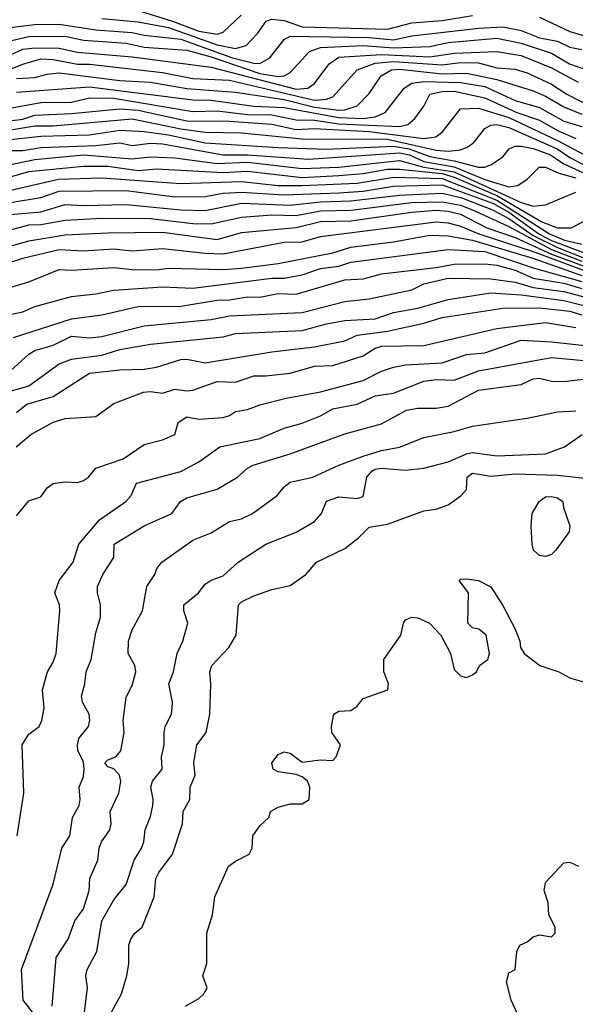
# Model space of a CAD drawing. Header units: metres. Extents: x -51132 to -49532, y -231222 to -229437.
# Tile 453 of 656: x -50017 to -49971, y -230537 to -230456. Entities that reach past the tile are written whole.
import ezdxf

# ---------------------------------------------------------------- set-up
doc = ezdxf.new("R2010")
doc.units = ezdxf.units.M
for name, color, linetype in [('CONTOUR_HALF', 8, 'Continuous'), ('CONTOUR_INDEX', 1, 'Continuous'), ('CONTOUR_INTER', 3, 'Continuous')]:
    doc.layers.add(name, color=color, linetype=linetype)

msp = doc.modelspace()

# ---------------------------------------------------------------- linework, layer by layer
at = {"layer": 'CONTOUR_HALF'}
for points, elevation in [([(-50007.08, -230454.875), (-50004.25, -230455.759), (-50002.08, -230456.589), (-50000.58, -230456.813), (-50000.08, -230456.656), (-49998.609, -230455.259)], 61.5), ([(-50018.58, -230456.387), (-50015.58, -230456.025), (-50013.58, -230456.009), (-50010.58, -230456.466), (-50007.58, -230456.679), (-50006.58, -230456.908), (-50003.58, -230457.231), (-49999.317, -230458.759), (-49997.58, -230459.215), (-49997.08, -230459.231), (-49996.243, -230458.759), (-49995.064, -230457.259), (-49994.58, -230456.977), (-49988.08, -230457.094), (-49986.08, -230457.297), (-49984.58, -230456.968), (-49979.08, -230456.33), (-49977.08, -230456.225), (-49975.58, -230456.534), (-49974.08, -230457.118), (-49972.58, -230457.388), (-49971.58, -230457.89), (-49970.58, -230458.089)], 62.5), ([(-50018.58, -230458.952), (-50016.58, -230458.059), (-50015.58, -230457.946), (-50013.58, -230457.983), (-50012.08, -230458.307), (-50007.58, -230458.694), (-50001.08, -230459.536), (-49994.08, -230461.343), (-49993.127, -230461.259), (-49992.58, -230460.893), (-49991.367, -230459.259), (-49990.58, -230458.728), (-49987.08, -230458.485), (-49983.08, -230458.678), (-49981.08, -230458.385), (-49977.58, -230458.244), (-49975.58, -230458.59), (-49973.08, -230459.588), (-49970.9, -230460.759)], 63.5), ([(-50017.08, -230460.463), (-50015.58, -230460.391), (-50014.58, -230460.109), (-50013.58, -230460.008), (-50008.58, -230460.637), (-50006.08, -230460.779), (-50003.08, -230461.28), (-49999.08, -230461.591), (-49995.08, -230462.208), (-49992.58, -230462.829), (-49990.58, -230463.065), (-49990.08, -230463.04), (-49989.08, -230462.719), (-49988.08, -230461.701), (-49987.088, -230460.259), (-49986.235, -230459.759), (-49985.58, -230459.714), (-49982.08, -230460.092), (-49980.08, -230460.044), (-49977.58, -230460.541), (-49974.58, -230461.491), (-49973.58, -230461.921), (-49972.08, -230462.809), (-49970.58, -230463.391)], 64.5), ([(-50018.08, -230462.982), (-50015.08, -230462.435), (-50012.58, -230462.411), (-50011.08, -230462.058), (-50009.08, -230462.091), (-50002.58, -230463.194), (-50000.58, -230463.129), (-49998.08, -230463.423), (-49996.08, -230463.46), (-49994.08, -230463.859), (-49992.58, -230463.899), (-49990.58, -230464.201), (-49985.58, -230464.407), (-49984.911, -230464.259), (-49984.336, -230463.759), (-49983.577, -230462.759), (-49983.084, -230461.759), (-49982.08, -230461.545), (-49981.08, -230461.524), (-49978.58, -230462.063), (-49975.933, -230463.259), (-49974.08, -230463.905), (-49972.58, -230464.752), (-49971.08, -230465.41)], 65.5), ([(-50019.08, -230464.933), (-50015.58, -230464.373), (-50014.08, -230464.358), (-50007.58, -230463.798), (-50003.58, -230464.609), (-50001.58, -230464.889), (-49998.58, -230464.936), (-49993.58, -230465.439), (-49986.58, -230465.462), (-49982.58, -230466.365), (-49981.58, -230466.441), (-49980.58, -230466.345), (-49980.08, -230466.148), (-49979.501, -230465.759), (-49978.58, -230464.591), (-49978.08, -230464.297), (-49977.58, -230464.242), (-49976.58, -230464.495), (-49972.618, -230466.259), (-49971.58, -230466.964), (-49969.08, -230468.248)], 66.5), ([(-50017.58, -230466.396), (-50016.58, -230466.384), (-50015.08, -230466.147), (-50010.58, -230465.979), (-50008.58, -230465.774), (-50007.58, -230465.988), (-50006.08, -230465.798), (-50005.08, -230465.84), (-50000.08, -230466.756), (-49998.08, -230466.735), (-49993.08, -230467.101), (-49985.58, -230466.591), (-49984.771, -230466.759), (-49983.58, -230467.301), (-49981.08, -230467.731), (-49978.58, -230468.787), (-49976.58, -230469.369), (-49975.858, -230469.259), (-49975.094, -230468.759), (-49974.094, -230467.759), (-49973.58, -230467.749), (-49972.485, -230468.259), (-49971.08, -230468.653)], 67.5), ([(-50019.58, -230469.125), (-50016.08, -230468.117), (-50011.58, -230467.69), (-50009.58, -230467.688), (-50007.08, -230468.028), (-50005.58, -230467.907), (-50000.08, -230468.2), (-49998.08, -230468.103), (-49993.58, -230468.604), (-49990.58, -230468.461), (-49988.58, -230468.271), (-49986.58, -230467.916), (-49985.58, -230467.914), (-49982.08, -230468.297), (-49981.08, -230468.576), (-49977.58, -230470.092), (-49973.891, -230472.259), (-49972.58, -230472.753), (-49971.457, -230472.759), (-49969.546, -230471.759)], 68.5), ([(-50017.58, -230470.678), (-50015.08, -230470.267), (-50013.58, -230469.746), (-50008.08, -230469.675), (-50004.08, -230470.192), (-50001.58, -230470.165), (-50000.08, -230469.909), (-49998.58, -230469.832), (-49995.08, -230470.05), (-49990.58, -230469.879), (-49988.58, -230469.749), (-49986.08, -230469.329), (-49982.08, -230469.213), (-49977.845, -230470.759), (-49976.58, -230471.476), (-49974.13, -230473.259), (-49973.08, -230473.791), (-49970.08, -230474.911)], 69.5), ([(-50017.58, -230472.915), (-50016.08, -230472.518), (-50015.08, -230472.477), (-50013.08, -230472.117), (-50010.08, -230471.97), (-50006.08, -230471.993), (-50002.58, -230472.39), (-50001.08, -230472.432), (-49998.58, -230471.868), (-49996.08, -230471.675), (-49994.08, -230471.747), (-49992.08, -230471.344), (-49989.58, -230471.297), (-49984.58, -230470.668), (-49982.08, -230470.615), (-49980.58, -230470.886), (-49979.581, -230471.259), (-49976.58, -230472.651), (-49973.08, -230474.524), (-49970.58, -230475.495)], 70.5), ([(-50018.08, -230475.747), (-50016.58, -230475.256), (-50013.58, -230474.54), (-50011.58, -230474.644), (-50009.08, -230474.472), (-50007.58, -230474.657), (-50005.08, -230474.46), (-50001.58, -230474.843), (-50000.08, -230474.886), (-49995.08, -230473.923), (-49993.58, -230473.892), (-49992.08, -230473.457), (-49982.58, -230472.249), (-49981.58, -230472.328), (-49980.58, -230472.613), (-49979.069, -230473.259), (-49974.58, -230474.686), (-49970.08, -230476.378)], 71.5), ([(-50018.58, -230480.082), (-50016.58, -230479.661), (-50015.58, -230479.222), (-50012.58, -230478.41), (-50010.58, -230478.189), (-50009.08, -230477.868), (-50005.08, -230477.591), (-50002.58, -230477.713), (-49996.08, -230476.9), (-49995.08, -230476.888), (-49993.58, -230476.613), (-49992.08, -230476.097), (-49990.58, -230475.908), (-49989.58, -230475.568), (-49981.58, -230474.533), (-49978.58, -230474.711), (-49974.58, -230476.041), (-49970.58, -230477.169)], 72.5), ([(-50017.58, -230484.499), (-50016.08, -230483.138), (-50015.58, -230482.828), (-50014.08, -230482.414), (-50012.58, -230481.662), (-50011.08, -230481.806), (-50010.08, -230481.7), (-50006.58, -230480.798), (-50001.08, -230480.292), (-49999.58, -230479.981), (-49993.58, -230479.726), (-49990.08, -230478.806), (-49988.08, -230478.585), (-49984.58, -230477.853), (-49983.58, -230477.366), (-49981.58, -230476.88), (-49978.08, -230476.943), (-49976.08, -230477.232), (-49974.58, -230477.671), (-49972.08, -230477.995), (-49970.08, -230478.513)], 73.5), ([(-50017.08, -230487.928), (-50016.253, -230487.259), (-50014.08, -230486.616), (-50011.08, -230484.692), (-50008.58, -230484.436), (-50006.58, -230484.379), (-50005.58, -230484.202), (-50003.58, -230483.567), (-50003.08, -230483.543), (-50001.58, -230483.843), (-49996.08, -230482.954), (-49992.58, -230482.535), (-49990.08, -230482.037), (-49989.08, -230481.585), (-49986.58, -230481.246), (-49983.58, -230480.598), (-49982.08, -230480.117), (-49977.08, -230479.353), (-49974.08, -230479.329), (-49971.58, -230479.604), (-49970.58, -230479.907)], 74.5), ([(-50017.08, -230496.446), (-50016.08, -230495.208), (-50015.08, -230494.877), (-50014.58, -230494.13), (-50014.08, -230493.792), (-50013.08, -230493.64), (-50012.08, -230493.688), (-50011.58, -230493.54), (-50011.182, -230493.259), (-50010.58, -230492.517), (-50008.305, -230491.759), (-50006.58, -230490.57), (-50005.08, -230490.198), (-50004.081, -230489.759), (-50003.784, -230488.759), (-50003.08, -230488.309), (-50002.08, -230488.487), (-50000.08, -230488.339), (-49999.58, -230488.194), (-49999.08, -230487.845), (-49998.08, -230487.69), (-49997.08, -230487.319), (-49994.896, -230486.759), (-49992.08, -230486.249), (-49988.58, -230485.321), (-49987.08, -230484.532), (-49986.08, -230484.208), (-49985.08, -230484.023), (-49982.08, -230483.865), (-49980.08, -230483.182), (-49978.58, -230483.025), (-49975.58, -230482.001), (-49973.08, -230482.118), (-49967.58, -230482.732)], 75.5), ([(-50015.779, -230537.259), (-50016.556, -230536.259), (-50016.685, -230533.759), (-50014.08, -230526.739), (-50013.36, -230523.759), (-50012.706, -230522.759), (-50012.482, -230521.259), (-50011.943, -230520.259), (-50011.854, -230519.759), (-50011.943, -230518.759), (-50011.58, -230517.88), (-50011.522, -230517.259), (-50011.58, -230516.66), (-50012.052, -230515.759), (-50012.088, -230515.259), (-50011.952, -230514.759), (-50011.181, -230513.759), (-50011.05, -230513.259), (-50011.125, -230512.759), (-50011.676, -230511.759), (-50011.743, -230511.259), (-50011.458, -230510.259), (-50011.36, -230509.259), (-50010.954, -230508.259), (-50010.58, -230506.061), (-50010.183, -230504.759), (-50010.175, -230503.759), (-50010.438, -230502.759), (-50010.418, -230502.259), (-50009.991, -230501.259), (-50009.08, -230499.852), (-50009.051, -230498.759), (-50006.579, -230497.259), (-50004.315, -230496.259), (-50003.596, -230495.259), (-50003.08, -230494.95), (-50000.58, -230494.236), (-49998.914, -230493.259), (-49998.08, -230492.507), (-49997.616, -230492.259), (-49994.58, -230491.335), (-49990.08, -230489.701), (-49987.08, -230488.863), (-49985.016, -230487.759), (-49984.08, -230487.588), (-49982.58, -230487.594), (-49981.58, -230487.426), (-49979.08, -230486.093), (-49975.58, -230485.647), (-49974.58, -230485.166), (-49974.08, -230485.119), (-49973.08, -230485.35), (-49972.08, -230485.381), (-49969.58, -230485.101)], 76.5), ([(-50011.497, -230537.259), (-50011.262, -230535.259), (-50011.393, -230534.259), (-50011.272, -230533.759), (-50010.494, -230532.259), (-50010.08, -230529.749), (-50009.08, -230528.031), (-50008.067, -230526.759), (-50007.401, -230524.759), (-50006.802, -230523.759), (-50006.616, -230523.259), (-50006.515, -230522.259), (-50006.08, -230521.174), (-50005.888, -230520.259), (-50005.852, -230519.759), (-50006.03, -230518.759), (-50005.894, -230518.259), (-50005.099, -230517.259), (-50005.167, -230516.259), (-50004.956, -230515.259), (-50004.95, -230514.259), (-50004.855, -230513.759), (-50004.336, -230512.759), (-50004.276, -230512.259), (-50004.256, -230511.759), (-50004.558, -230510.259), (-50004.166, -230509.259), (-50003.869, -230507.759), (-50003.403, -230506.759), (-50002.997, -230505.259), (-50003.314, -230504.259), (-50003.319, -230503.759), (-50002.128, -230502.759), (-50001.58, -230502.067), (-50001.08, -230501.717), (-50000.08, -230501.368), (-49998.864, -230500.259), (-49996.58, -230498.763), (-49994.08, -230497.793), (-49992.58, -230496.91), (-49992.014, -230496.259), (-49991.58, -230495.226), (-49990.58, -230494.869), (-49989.08, -230495), (-49988.58, -230494.858), (-49988.26, -230493.259), (-49987.859, -230492.759), (-49987.58, -230492.608), (-49987.08, -230492.527), (-49985.08, -230492.684), (-49983.58, -230492.515), (-49981.58, -230491.992), (-49980.08, -230491.331), (-49979.58, -230491.241), (-49977.58, -230491.516), (-49973.58, -230491.329), (-49972.014, -230490.759), (-49970.554, -230489.759)], 77.5), ([(-49974.1, -230495.259), (-49973.58, -230494.871), (-49973.08, -230494.841), (-49972.58, -230494.953), (-49972.154, -230495.259), (-49972.098, -230495.759), (-49971.561, -230497.259), (-49971.641, -230497.759), (-49972.72, -230499.259), (-49973.08, -230499.629), (-49973.58, -230499.778), (-49974.08, -230499.699), (-49974.571, -230499.259), (-49974.685, -230498.759), (-49974.759, -230497.259), (-49974.666, -230496.259), (-49974.1, -230495.259)], 78.5), ([(-50003.183, -230536.759), (-50002.08, -230536.12), (-50001.693, -230535.759), (-50001.405, -230535.259), (-50001.776, -230534.259), (-50001.437, -230533.259), (-50001.445, -230530.759), (-50000.965, -230529.259), (-50000.766, -230527.759), (-49999.645, -230525.259), (-49999.08, -230524.83), (-49997.945, -230524.259), (-49997.701, -230523.759), (-49997.659, -230522.759), (-49997.08, -230521.92), (-49996.346, -230521.259), (-49996.209, -230520.759), (-49995.58, -230520.391), (-49994.58, -230520.12), (-49993.58, -230520.127), (-49993.009, -230519.759), (-49992.952, -230518.759), (-49993.147, -230518.259), (-49993.58, -230517.903), (-49994.08, -230517.698), (-49995.58, -230517.482), (-49995.989, -230517.259), (-49996.077, -230516.759), (-49995.58, -230516.053), (-49995.08, -230515.837), (-49994.58, -230515.945), (-49993.58, -230516.697), (-49992.08, -230516.505), (-49991.08, -230516.567), (-49990.805, -230516.259), (-49990.444, -230515.259), (-49991.148, -230514.259), (-49991.179, -230513.759), (-49990.994, -230512.759), (-49990.58, -230512.491), (-49989.58, -230512.434), (-49989.08, -230512.081), (-49988.58, -230511.459), (-49986.549, -230510.759), (-49986.494, -230510.259), (-49986.862, -230509.259), (-49986.866, -230508.259), (-49985.473, -230506.259), (-49985.268, -230505.259), (-49985.08, -230504.996), (-49984.591, -230504.759), (-49984.08, -230504.82), (-49983.128, -230505.259), (-49982.191, -230506.259), (-49981.384, -230507.759), (-49981.08, -230509.081), (-49980.58, -230509.589), (-49980.08, -230509.724), (-49979.58, -230509.504), (-49979.265, -230509.259), (-49978.998, -230508.759), (-49978.309, -230508.259), (-49978.19, -230507.759), (-49978.47, -230506.259), (-49979.07, -230505.759), (-49979.58, -230505.661), (-49979.974, -230505.259), (-49979.907, -230502.759), (-49980.687, -230501.759), (-49980.58, -230501.643), (-49980.08, -230501.612), (-49979.08, -230501.761), (-49978.08, -230502.282), (-49977.08, -230503.804), (-49976.066, -230505.759), (-49975.686, -230506.759), (-49975.639, -230507.259), (-49975.341, -230507.759), (-49974.039, -230508.759), (-49972.487, -230509.259), (-49971.58, -230509.761), (-49970.08, -230510.2)], 78.5)]:
    msp.add_lwpolyline(points, dxfattribs=dict(at, elevation=elevation))
at = {"layer": 'CONTOUR_INDEX'}
for points, elevation in [([(-50017.08, -230461.608), (-50011.08, -230461.147), (-50002.58, -230462.234), (-50001.08, -230462.253), (-49997.58, -230462.749), (-49995.08, -230462.843), (-49990.58, -230463.691), (-49988.58, -230463.763), (-49987.58, -230463.627), (-49986.758, -230463.259), (-49985.208, -230461.259), (-49984.58, -230460.862), (-49983.58, -230460.721), (-49980.58, -230460.802), (-49978.58, -230461.135), (-49976.08, -230462.28), (-49974.08, -230462.863), (-49972.08, -230463.97), (-49970.58, -230464.423)], 65), ([(-50017.58, -230471.664), (-50015.08, -230471.423), (-50013.08, -230470.826), (-50011.58, -230470.914), (-50008.08, -230470.823), (-50003.58, -230471.269), (-50001.58, -230471.333), (-49998.58, -230470.737), (-49994.58, -230470.882), (-49992.08, -230470.622), (-49989.58, -230470.539), (-49985.58, -230470.054), (-49982.08, -230469.899), (-49980.55, -230470.259), (-49977.924, -230471.259), (-49976.58, -230471.987), (-49974.58, -230473.384), (-49972.58, -230474.383), (-49970.08, -230475.348)], 70), ([(-50017.133, -230490.759), (-50015.902, -230489.759), (-50014.08, -230488.728), (-50013.08, -230488.427), (-50010.58, -230488.259), (-50009.08, -230487.191), (-50006.653, -230486.259), (-50006.08, -230486.208), (-50005.08, -230486.349), (-50004.08, -230486.028), (-50003.08, -230486.167), (-50002.58, -230486.106), (-50000.58, -230485.381), (-49999.08, -230485.451), (-49997.58, -230484.912), (-49996.58, -230484.934), (-49994.58, -230484.707), (-49992.58, -230484.133), (-49991.08, -230484.082), (-49988.58, -230483.287), (-49987.58, -230482.647), (-49987.08, -230482.477), (-49983.58, -230482.438), (-49977.58, -230481.032), (-49973.58, -230480.536), (-49971.08, -230480.945)], 75)]:
    msp.add_lwpolyline(points, dxfattribs=dict(at, elevation=elevation))
at = {"layer": 'CONTOUR_INTER'}
for points, elevation in [([(-50010.08, -230455.543), (-50007.08, -230455.818), (-50004.58, -230456.267), (-50000.58, -230457.713), (-49999.08, -230458.013), (-49998.199, -230457.759), (-49997.263, -230456.759), (-49996.552, -230455.759), (-49996.08, -230455.578), (-49995.08, -230455.7), (-49993.58, -230456.224), (-49986.58, -230456.412), (-49984.58, -230455.893), (-49982.08, -230455.704), (-49979.58, -230455.297)], 62), ([(-49974.08, -230455.438), (-49971.58, -230456.616), (-49970.08, -230457.048)], 62), ([(-50018.08, -230457.479), (-50016.08, -230457.022), (-50013.08, -230456.981), (-50011.58, -230457.328), (-50008.08, -230457.562), (-50006.58, -230457.906), (-50003.08, -230458.145), (-50001.08, -230458.676), (-49997.08, -230460.048), (-49995.58, -230460.31), (-49995.069, -230460.259), (-49994.58, -230459.977), (-49992.981, -230458.259), (-49992.08, -230457.928), (-49988.58, -230457.744), (-49986.08, -230457.951), (-49983.08, -230457.826), (-49981.58, -230457.502), (-49977.58, -230457.149), (-49975.58, -230457.578), (-49973.08, -230458.378), (-49971.606, -230459.259), (-49970.08, -230459.79)], 63), ([(-50019.58, -230460.505), (-50016.58, -230459.295), (-50015.08, -230458.849), (-50014.08, -230458.896), (-50012.08, -230459.289), (-50011.08, -230459.303), (-50005.08, -230459.969), (-50002.58, -230460.459), (-49999.58, -230460.603), (-49992.58, -230462.259), (-49991.58, -230462.182), (-49991.08, -230461.968), (-49989.072, -230459.759), (-49987.58, -230459.208), (-49986.08, -230459.06), (-49982.08, -230459.351), (-49980.58, -230459.162), (-49979.08, -230459.19), (-49977.58, -230459.587), (-49976.08, -230459.715), (-49975.08, -230459.992), (-49973.08, -230460.932), (-49971.833, -230461.759), (-49969.58, -230462.908)], 64), ([(-50019.08, -230464.121), (-50016.58, -230463.814), (-50015.58, -230463.493), (-50012.58, -230463.36), (-50008.58, -230462.955), (-50007.08, -230463.077), (-50003.08, -230463.947), (-49999.58, -230463.976), (-49996.08, -230464.229), (-49994.08, -230464.657), (-49992.58, -230464.595), (-49988.08, -230464.84), (-49983.58, -230465.413), (-49982.606, -230465.259), (-49982.08, -230464.887), (-49980.58, -230462.967), (-49979.08, -230462.914), (-49976.58, -230463.674), (-49972.58, -230465.577), (-49969.08, -230467.444)], 66), ([(-50018.08, -230465.532), (-50015.08, -230465.225), (-50011.08, -230465.099), (-50008.58, -230464.724), (-50006.58, -230464.819), (-50004.58, -230465.091), (-50001.58, -230465.757), (-49995.58, -230466.149), (-49991.58, -230466.271), (-49986.08, -230466.029), (-49984.783, -230466.259), (-49983.08, -230466.89), (-49981.08, -230467.244), (-49979.08, -230467.774), (-49978.58, -230467.772), (-49978.08, -230467.58), (-49977.08, -230466.922), (-49976.553, -230466.259), (-49976.08, -230466.036), (-49975.58, -230466.031), (-49974.58, -230466.234), (-49973.174, -230466.759), (-49972.08, -230467.501), (-49969.08, -230468.855)], 67), ([(-50019.08, -230467.858), (-50015.58, -230467.135), (-50011.58, -230466.758), (-50007.58, -230467.086), (-50006.08, -230466.919), (-50004.08, -230467.008), (-50000.58, -230467.459), (-49998.08, -230467.362), (-49993.58, -230467.871), (-49990.58, -230467.766), (-49985.58, -230467.215), (-49983.58, -230467.77), (-49981.08, -230468.156), (-49975.58, -230470.679), (-49974.58, -230470.961), (-49973.58, -230470.855), (-49971.08, -230469.815)], 68), ([(-50020.08, -230470.219), (-50013.638, -230468.759), (-50010.08, -230468.639), (-50003.58, -230469.112), (-49998.58, -230468.945), (-49995.58, -230469.269), (-49993.58, -230469.283), (-49989.08, -230469.087), (-49986.08, -230468.587), (-49982.08, -230468.702), (-49977.58, -230470.48), (-49973.257, -230473.259), (-49972.007, -230473.759), (-49970.58, -230474.106)], 69), ([(-50018.08, -230474.401), (-50016.08, -230473.834), (-50013.08, -230473.325), (-50009.58, -230473.152), (-50005.08, -230473.117), (-50000.58, -230473.704), (-49998.58, -230473.132), (-49994.08, -230472.72), (-49992.08, -230472.229), (-49989.58, -230472.168), (-49984.58, -230471.466), (-49982.58, -230471.299), (-49981.58, -230471.381), (-49980.58, -230471.627), (-49978.393, -230472.759), (-49976.08, -230473.552), (-49973.08, -230474.908), (-49970.08, -230476.02)], 71), ([(-50018.58, -230477.938), (-50016.08, -230477.205), (-50013.58, -230476.173), (-50012.58, -230476.243), (-50009.08, -230476.003), (-50007.58, -230476.179), (-50005.58, -230476.197), (-50004.58, -230476.059), (-50000.08, -230476.166), (-49998.58, -230476.069), (-49995.58, -230475.68), (-49991.08, -230474.806), (-49989.58, -230474.338), (-49986.08, -230473.901), (-49983.08, -230473.344), (-49981.58, -230473.418), (-49979.58, -230473.766), (-49974.621, -230475.259), (-49970.58, -230476.67)], 72), ([(-50017.333, -230481.759), (-50012.58, -230480.233), (-50010.08, -230479.917), (-50007.08, -230479.222), (-50003.58, -230479.197), (-50000.58, -230478.69), (-49999.58, -230478.667), (-49998.08, -230478.42), (-49997.08, -230478.448), (-49995.58, -230478.148), (-49994.08, -230478.199), (-49990.08, -230477.041), (-49988.58, -230476.945), (-49987.08, -230476.531), (-49982.58, -230476.024), (-49981.08, -230475.736), (-49978.58, -230475.709), (-49977.58, -230475.818), (-49976.08, -230476.227), (-49974.58, -230476.901), (-49972.08, -230477.299), (-49970.58, -230477.741)], 73), ([(-50018.08, -230486.326), (-50016.08, -230485.733), (-50013.58, -230483.936), (-50012.58, -230483.55), (-50010.08, -230483.214), (-50008.58, -230482.759), (-50006.08, -230482.313), (-50000.08, -230481.709), (-49999.08, -230481.452), (-49993.58, -230481.208), (-49991.58, -230480.636), (-49990.08, -230480.363), (-49987.58, -230480.227), (-49986.08, -230479.723), (-49984.08, -230479.365), (-49981.58, -230478.634), (-49978.08, -230478.097), (-49975.58, -230478.252), (-49972.08, -230478.723), (-49970.08, -230479.219)], 74), ([(-50017.028, -230522.759), (-50016.486, -230519.259), (-50016.627, -230515.259), (-50016.08, -230514.403), (-50015.241, -230513.759), (-50015.01, -230513.259), (-50014.819, -230512.259), (-50014.955, -230510.759), (-50014.543, -230509.259), (-50014.08, -230508.483), (-50013.826, -230507.759), (-50013.535, -230504.259), (-50013.554, -230503.759), (-50013.945, -230502.759), (-50013.58, -230501.766), (-50012.421, -230500.259), (-50011.968, -230498.759), (-50010.276, -230496.759), (-50008.093, -230495.259), (-50007.653, -230494.759), (-50007.228, -230493.759), (-50003.58, -230492.801), (-50002.08, -230491.985), (-50000.361, -230490.759), (-49997.08, -230490.074), (-49995.08, -230489.215), (-49993.58, -230488.808), (-49992.08, -230488.206), (-49991.08, -230487.63), (-49989.08, -230487.25), (-49987.58, -230486.562), (-49986.08, -230486.345), (-49983.58, -230485.354), (-49982.58, -230485.221), (-49981.08, -230485.274), (-49979.08, -230484.512), (-49973.08, -230483.426), (-49966.58, -230484.012)], 76), ([(-50014.153, -230536.759), (-50013.821, -230532.759), (-50012.848, -230531.259), (-50012.287, -230529.759), (-50011.57, -230528.759), (-50011.127, -230527.259), (-50011.049, -230526.259), (-50010.403, -230524.759), (-50010.28, -230523.759), (-50010.093, -230523.259), (-50009.421, -230522.259), (-50009.306, -230521.759), (-50009.38, -230520.759), (-50008.687, -230519.259), (-50008.52, -230518.259), (-50008.625, -230517.759), (-50009.08, -230517.253), (-50009.58, -230517.084), (-50009.826, -230516.759), (-50009.58, -230516.512), (-50008.93, -230516.259), (-50008.511, -230515.759), (-50008.239, -230514.259), (-50008.311, -230513.259), (-50008.08, -230511.346), (-50007.58, -230510.388), (-50007.264, -230509.259), (-50007.351, -230508.759), (-50007.895, -230507.759), (-50007.89, -230506.759), (-50007.58, -230505.824), (-50006.722, -230504.259), (-50006.36, -230502.259), (-50005.719, -230501.259), (-50005.546, -230500.759), (-50005.126, -230500.259), (-50002.58, -230498.427), (-50001.08, -230497.832), (-49999.58, -230496.895), (-49998.58, -230496.69), (-49997.691, -230496.259), (-49995.644, -230494.759), (-49995.08, -230494.053), (-49994.58, -230493.675), (-49992.709, -230493.259), (-49990.58, -230492.265), (-49988.58, -230491.533), (-49987.08, -230491.054), (-49985.58, -230490.778), (-49983.58, -230490.003), (-49981.08, -230489.51), (-49979.58, -230489.061), (-49975.08, -230488.396), (-49972.58, -230487.886), (-49971.08, -230487.813)], 77), ([(-50009.287, -230537.259), (-50008.444, -230535.759), (-50008.01, -230534.259), (-50007.846, -230533.259), (-50007.839, -230531.759), (-50007.688, -230531.259), (-50007.356, -230530.759), (-50006.767, -230530.259), (-50005.763, -230527.759), (-50005.635, -230526.259), (-50005.394, -230525.759), (-50004.251, -230524.259), (-50003.436, -230521.759), (-50003.378, -230520.759), (-50002.846, -230519.759), (-50002.803, -230518.759), (-50002.391, -230517.759), (-50002.516, -230516.759), (-50002.249, -230515.259), (-50001.499, -230514.259), (-50001.186, -230512.759), (-50001.099, -230510.259), (-50001.191, -230509.259), (-50001.036, -230508.759), (-49999.621, -230507.259), (-49999.01, -230506.259), (-49998.823, -230503.759), (-49998.58, -230503.517), (-49997.58, -230503.018), (-49996.08, -230502.502), (-49994.58, -230502.166), (-49993.278, -230501.259), (-49992.408, -230500.259), (-49990.08, -230499.128), (-49988.951, -230498.259), (-49988.08, -230497.379), (-49986.58, -230497.124), (-49983.58, -230496.03), (-49982.58, -230495.886), (-49981.58, -230495.521), (-49980.502, -230494.759), (-49980.065, -230494.259), (-49980.026, -230493.259), (-49979.58, -230492.937), (-49978.08, -230493.184), (-49976.08, -230492.986), (-49972.58, -230493.101), (-49969.58, -230493.428)], 78), ([(-49975.702, -230537.759), (-49976.409, -230536.259), (-49976.784, -230534.759), (-49976.58, -230534.019), (-49976.08, -230533.741), (-49975.943, -230532.259), (-49975.687, -230531.759), (-49975.08, -230531.472), (-49974.58, -230531.048), (-49974.08, -230530.891), (-49973.08, -230531.069), (-49972.778, -230530.759), (-49972.781, -230530.259), (-49973.308, -230529.259), (-49973.366, -230528.259), (-49973.673, -230527.259), (-49973.58, -230526.591), (-49972.08, -230524.98), (-49971.58, -230524.933), (-49970.859, -230525.259)], 79)]:
    msp.add_lwpolyline(points, dxfattribs=dict(at, elevation=elevation))

doc.saveas('drawing.dxf')
